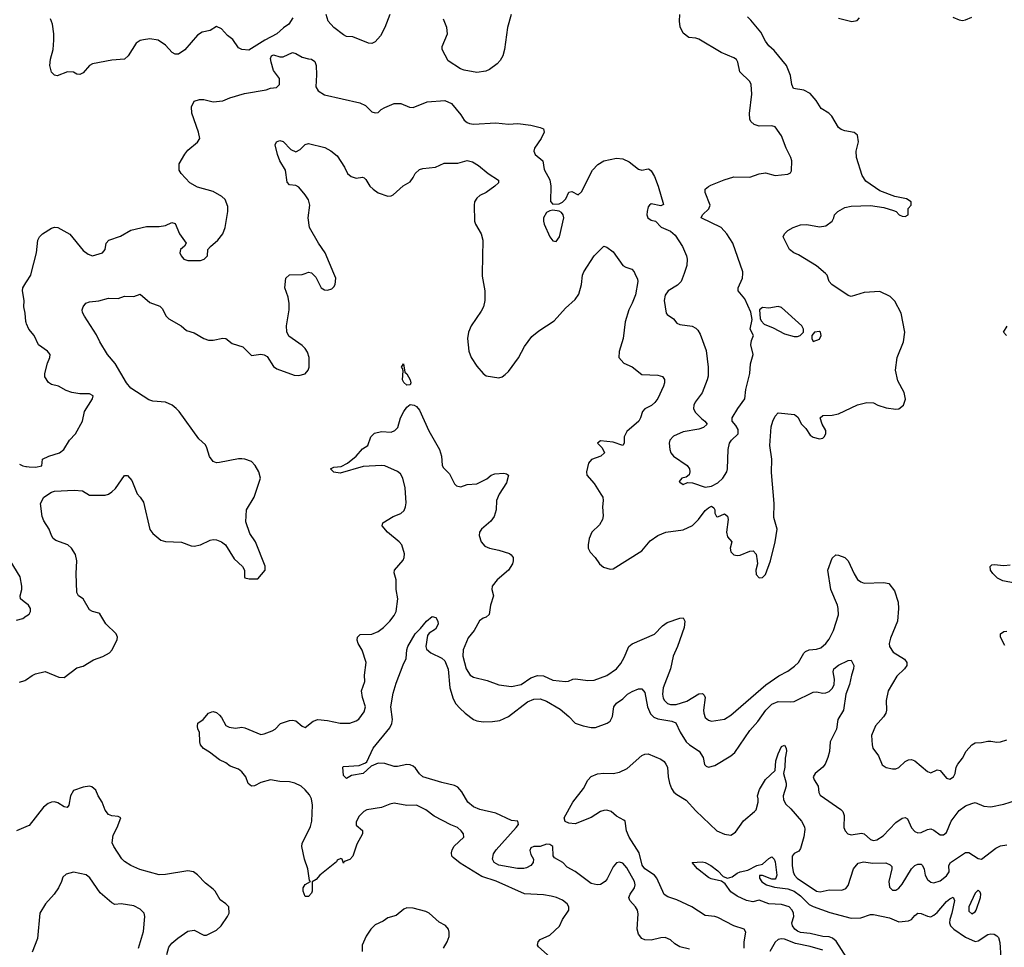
# Model space of a CAD drawing. Header units: inches. Extents: x 2001573 to 2220545, y 644482 to 846830.
# Tile 488 of 656: x 2111250 to 2117454, y 775756 to 781598. Entities that reach past the tile are written whole.
import ezdxf

# ---------------------------------------------------------------- set-up
doc = ezdxf.new("R2010")
doc.units = ezdxf.units.IN
doc.header["$MEASUREMENT"] = 0
doc.layers.add('C1717', color=7, linetype='Continuous')
doc.layers.add('C1718', color=7, linetype='Continuous')

msp = doc.modelspace()

# ---------------------------------------------------------------- linework, layer by layer
at = {"layer": 'C1717', "color": 5}
for points, elevation in [([(2111250, 778798), (2111270, 778787.2), (2111290, 778784.3), (2111293.9, 778783.7), (2111310, 778781.3), (2111350, 778779.3), (2111390, 778788), (2111393.2, 778830), (2111433.2, 778850), (2111502, 778870), (2111529.5, 778890), (2111563.6, 778950), (2111602.9, 778990), (2111645.6, 779070), (2111658.4, 779130), (2111709, 779210), (2111714, 779230), (2111690, 779241.2), (2111630, 779241.6), (2111578, 779250), (2111542.5, 779262.5), (2111495.3, 779290), (2111450, 779300.7), (2111432.6, 779312.6), (2111409.7, 779349.7), (2111408, 779370), (2111424.9, 779435.1), (2111439.6, 779470), (2111442, 779490), (2111426.6, 779510), (2111369.6, 779550), (2111341.7, 779610), (2111308.9, 779650), (2111293.9, 779683), (2111290.7, 779690), (2111290, 779697.1), (2111285, 779750), (2111276.1, 779790), (2111278.7, 779830), (2111268.2, 779890), (2111271.2, 779910), (2111290, 779940.5), (2111293.9, 779946.8), (2111320.5, 779990), (2111323, 780000)], 440), ([(2111250, 777425), (2111283.9, 777436.1), (2111290, 777440.4), (2111293.9, 777443.1), (2111330, 777468.4), (2111350, 777477.1), (2111410, 777492.7), (2111497.2, 777457.2), (2111530, 777454.9), (2111610, 777516.4), (2111650, 777526.4), (2111714.5, 777565.5), (2111773.5, 777586.5), (2111817, 777610), (2111833.6, 777630), (2111864.8, 777695.2), (2111867, 777710), (2111857.6, 777730), (2111793.1, 777793.1), (2111755.2, 777855.2), (2111750, 777860.9), (2111710, 777871.5), (2111690, 777881.6), (2111650, 777949.6), (2111621.6, 777970), (2111610, 777989.3), (2111606, 778110), (2111611.1, 778188.9), (2111603.1, 778230), (2111577.7, 778270), (2111554.7, 778290), (2111477.6, 778317.6), (2111462, 778330), (2111450, 778349.5), (2111436.4, 778390), (2111402.2, 778442.2), (2111391.5, 778470), (2111382, 778550), (2111403.5, 778590), (2111450, 778622.8), (2111470, 778628), (2111594.2, 778634.2), (2111646, 778630), (2111690, 778602.7), (2111790, 778603.9), (2111810, 778610.2), (2111830, 778623.6), (2111853.6, 778646.4), (2111910, 778727.3), (2111930, 778726.8), (2111956.1, 778696.1), (2111990, 778611), (2112010, 778591), (2112030, 778558.8), (2112070, 778387.3), (2112090, 778361.6), (2112140.3, 778320.3), (2112170, 778312.2), (2112270, 778307.2), (2112330, 778283.8), (2112350, 778282), (2112390, 778290.6), (2112450, 778320.5), (2112470, 778324.9), (2112490, 778323), (2112521, 778310), (2112546.8, 778290), (2112602.8, 778202.8), (2112653.7, 778153.7), (2112666, 778130), (2112666, 778090), (2112670, 778082), (2112696.9, 778076.9), (2112750, 778076), (2112797, 778130), (2112796.6, 778156.6), (2112737, 778310), (2112701, 778361), (2112676.2, 778436.2), (2112680.4, 778510), (2112727.8, 778590), (2112766.9, 778710), (2112756.4, 778750), (2112735.1, 778790), (2112710, 778814.8), (2112670, 778829.8), (2112650, 778832.1), (2112630, 778833.3), (2112509.7, 778809.7), (2112490, 778808), (2112470, 778815.6), (2112446.1, 778846.1), (2112430, 778901.2), (2112420.1, 778920.1), (2112378.7, 778958.7), (2112254.7, 779130), (2112236, 779150), (2112211.1, 779170), (2112170, 779188.8), (2112090, 779195), (2112063.1, 779203.1), (2111950, 779278.2), (2111923.5, 779310), (2111852, 779432), (2111804.7, 779490), (2111755.1, 779570), (2111734, 779614), (2111658.4, 779730), (2111647, 779753), (2111644.5, 779770), (2111649.4, 779790), (2111668, 779812), (2111690, 779820.5), (2111750, 779828), (2111810, 779844.9), (2111870, 779842.4), (2111910, 779857.6), (2111970, 779854.4), (2112010, 779870.4), (2112070, 779816.5), (2112133.7, 779793.7), (2112150, 779777.1), (2112172.1, 779732.1), (2112190, 779713.7), (2112266.8, 779670), (2112301.1, 779641.1), (2112350, 779625.5), (2112410, 779590.7), (2112440.5, 779580.5), (2112470, 779579.3), (2112530, 779593), (2112550, 779590.4), (2112590, 779558.7), (2112656.9, 779536.9), (2112710, 779482.8), (2112770, 779491.8), (2112790, 779488.2), (2112810, 779476.4), (2112850, 779413.4), (2112870, 779399.5), (2112979.7, 779359.7), (2113010, 779357.8), (2113050, 779368.4), (2113068.6, 779390), (2113073.7, 779410), (2113073.9, 779470), (2113064.8, 779504.8), (2113050, 779528.2), (2113030, 779545.1), (2112945.3, 779605.3), (2112932.6, 779632.6), (2112930.8, 779670), (2112947.7, 779770), (2112948.9, 779810), (2112941.8, 779850), (2112921, 779910), (2112927, 779970), (2112950, 779990.3), (2113030, 779992.4), (2113049.5, 780000)], 420), ([(2113093.8, 780000), (2113116.8, 779976.8), (2113150.4, 779910), (2113170, 779897.3), (2113190, 779894.9), (2113216.5, 779903.5), (2113230, 779915.5), (2113238.9, 779930), (2113242.7, 779970), (2113230.2, 780000)], 420), ([(2114164.1, 780000), (2114163.8, 779983.8), (2114180.4, 779890), (2114181.7, 779830), (2114172.9, 779790), (2114158.3, 779761.7), (2114094.3, 779670), (2114078.4, 779630), (2114072.4, 779590), (2114079.5, 779510), (2114094, 779470), (2114130, 779415.5), (2114170, 779370.7), (2114190, 779356), (2114270, 779343), (2114290, 779348), (2114310, 779363.1), (2114330, 779382), (2114392.2, 779467.8), (2114430, 779539.3), (2114477.7, 779602.3), (2114521.8, 779638.2), (2114617.7, 779702.3), (2114690, 779780.4), (2114750, 779834.9), (2114773.5, 779870), (2114789.8, 779930.2), (2114796.5, 779990), (2114800.5, 780000)], 420), ([(2115126.1, 780000), (2115143.1, 779963.1), (2115145.3, 779950), (2115130, 779866), (2115110, 779812.3), (2115087.8, 779770), (2115064.5, 779695.6), (2115052.4, 779590), (2115027.4, 779507.4), (2115024.9, 779470), (2115055.8, 779435.8), (2115110, 779412), (2115170, 779363.7), (2115270, 779358.3), (2115300.7, 779350), (2115312.5, 779332.5), (2115312.4, 779310), (2115307.1, 779290), (2115270, 779213), (2115253.1, 779186.9), (2115230.8, 779169.2), (2115190, 779147.1), (2115174.9, 779130), (2115162.6, 779090), (2115150.4, 779070), (2115076, 779004), (2115059.6, 778970), (2115058, 778930), (2115050, 778917.2), (2114990, 778936.9), (2114910, 778945.2), (2114891, 778930), (2114920.5, 778900.5), (2114934, 778870), (2114911.7, 778848.3), (2114852.3, 778827.7), (2114834.2, 778805.8), (2114822, 778750), (2114824, 778730), (2114870, 778676.3), (2114912.9, 778610), (2114923.6, 778590), (2114925.7, 778570), (2114922.8, 778530), (2114925.8, 778474.2), (2114922, 778450), (2114903.7, 778416.3), (2114855.3, 778370), (2114838.9, 778330), (2114831.6, 778290), (2114832.9, 778270), (2114843.8, 778243.8), (2114875.8, 778210), (2114904.4, 778170), (2114928, 778150), (2114970, 778136.5), (2114990, 778139.6), (2115170, 778253.4), (2115223.5, 778316.5), (2115270, 778348.9), (2115322, 778370), (2115430, 778384.9), (2115490, 778411.6), (2115527.6, 778450), (2115570, 778506), (2115590, 778523.7), (2115610, 778533.4), (2115623.4, 778523.4), (2115630, 778511), (2115630.7, 778490), (2115641, 778470), (2115650, 778467), (2115690, 778484.9), (2115710.2, 778470.2), (2115713.1, 778450), (2115703.1, 778370), (2115710, 778340.3), (2115736.4, 778310), (2115726.4, 778270), (2115730, 778246.4), (2115750, 778227.2), (2115770, 778223.1), (2115790, 778226), (2115850, 778250.3), (2115871.9, 778251.9), (2115890, 778231), (2115896.9, 778190), (2115898, 778170), (2115888.8, 778130), (2115890, 778104.7), (2115910, 778082.8), (2115930, 778084), (2115950, 778102.8), (2115980.7, 778190), (2116009.8, 778310), (2116022, 778390), (2116002.6, 778462.6), (2116004.1, 778550), (2115986.7, 778746.7), (2115989.8, 778829.8), (2115976.2, 778916.2), (2115985.5, 779034.5), (2115995.1, 779070), (2116010, 779100.7), (2116030, 779122), (2116132.2, 779112.2), (2116153.8, 779093.8), (2116177.1, 779050), (2116202.5, 779022.5), (2116230, 778982), (2116250, 778968.2), (2116290, 778958.8), (2116310, 778962.8), (2116319, 778970), (2116329, 778990), (2116329, 779010), (2116306, 779050), (2116294, 779090), (2116310, 779106), (2116370, 779106.4), (2116410, 779115.8), (2116530, 779173.1), (2116588.1, 779188.1), (2116630, 779184.9), (2116658, 779170), (2116710, 779153.4), (2116770, 779144.9), (2116790, 779146.8), (2116819, 779170), (2116832.3, 779207.7), (2116822, 779250), (2116783.3, 779323.3), (2116768.5, 779390), (2116778, 779470), (2116819.7, 779570), (2116826.6, 779630), (2116805.1, 779750), (2116764.8, 779824.8), (2116733.8, 779853.8), (2116670, 779885.8), (2116570, 779880.4), (2116490, 779855.4), (2116470, 779861.7), (2116368, 779930), (2116351.3, 779950), (2116338, 779990), (2116326.4, 780000)], 420), ([(2115435.9, 780000), (2115418.9, 779950), (2115394.8, 779925.2), (2115335.5, 779890), (2115316.7, 779863.3), (2115311.7, 779830), (2115324.2, 779750), (2115330, 779741.6), (2115370, 779714), (2115390, 779687.7), (2115410, 779678), (2115487.8, 779667.8), (2115510, 779655.3), (2115522.2, 779642.2), (2115537.5, 779617.5), (2115575, 779515), (2115589, 779410), (2115587.8, 779352.2), (2115581.7, 779330), (2115551.3, 779248.7), (2115507.2, 779190), (2115498, 779170), (2115495.3, 779150), (2115506.1, 779126.1), (2115545.5, 779085.5), (2115567.3, 779070), (2115581, 779050), (2115558.8, 779030), (2115530, 779018.7), (2115430, 779002), (2115370, 778975.4), (2115346.3, 778950), (2115342.8, 778930), (2115346.3, 778890), (2115353.4, 778870), (2115368.7, 778850), (2115455.5, 778790), (2115470.4, 778770), (2115472.7, 778750), (2115467.9, 778732.1), (2115450, 778717.2), (2115422, 778710), (2115404.7, 778690), (2115410, 778684.7), (2115430, 778671.3), (2115457.2, 778682.8), (2115490, 778680.5), (2115570, 778654.4), (2115610, 778659.5), (2115650, 778680.2), (2115680.3, 778710), (2115704.7, 778750), (2115709.6, 778770), (2115715.1, 778890), (2115721.6, 778930), (2115734.5, 778950), (2115777.4, 778990), (2115776.6, 779016.6), (2115763.1, 779043.1), (2115739, 779070), (2115739.3, 779090), (2115774.7, 779150), (2115819.7, 779210), (2115826, 779270), (2115849.7, 779370), (2115854, 779430), (2115870.9, 779490), (2115857.4, 779550), (2115861.7, 779578.3), (2115874, 779610), (2115853.2, 779650), (2115865.1, 779710), (2115856, 779756), (2115819.3, 779839.3), (2115777.6, 779890), (2115776.3, 779910), (2115803.6, 779970), (2115806.2, 780000)], 440), ([(2117468.7, 779610), (2117449, 779630), (2117472.5, 779667.5)], 380), ([(2114592.9, 775692.9), (2114518.4, 775758.4), (2114512.3, 775770), (2114516.2, 775790), (2114530, 775805.5), (2114590, 775832), (2114651.3, 775888.7), (2114669.9, 775930.1), (2114709.8, 775990), (2114710.5, 776010), (2114700.3, 776030), (2114670, 776053.2), (2114631.6, 776070), (2114598.4, 776078.4), (2114550, 776087), (2114430, 776091.8), (2114252.9, 776172.9), (2114161.7, 776201.7), (2114025, 776285), (2113981.1, 776321.1), (2113973.8, 776330), (2113970.6, 776350), (2113975.2, 776370), (2113987.6, 776392.4), (2114048, 776450), (2114045.7, 776470), (2114031.8, 776490), (2114009.7, 776510), (2113966.5, 776526.5), (2113861.2, 776581.2), (2113810, 776620.9), (2113750, 776649.8), (2113690, 776647.7), (2113610, 776663.5), (2113582.2, 776657.8), (2113530, 776636.9), (2113438, 776622), (2113418, 776610), (2113390, 776582), (2113370, 776546), (2113370, 776524.7), (2113410, 776492), (2113410.5, 776470.5), (2113375, 776405), (2113350, 776329.4), (2113330, 776309.4), (2113302, 776298), (2113290.9, 776289.1), (2113290, 776286), (2113282, 776310), (2113274, 776314), (2113250, 776304), (2113245.7, 776294.3), (2113140.9, 776210), (2113118.2, 776181.8), (2113093, 776167), (2113094, 776110), (2113090, 776097.2), (2113070, 776074.5), (2113050, 776076), (2113037.2, 776110), (2113036.9, 776130), (2113048.8, 776151.2), (2113082, 776170), (2113077.2, 776177.2), (2113066.2, 776250), (2113044, 776310), (2113027.2, 776390), (2113031.1, 776410), (2113082.9, 776517.1), (2113091.5, 776550), (2113095, 776650), (2113088.8, 776690), (2113075.6, 776715.6), (2113050, 776747.1), (2113024.2, 776770), (2112984.5, 776790), (2112950, 776798.5), (2112890, 776800.9), (2112830, 776809.7), (2112770, 776793.3), (2112730, 776772.3), (2112710, 776771.1), (2112690, 776787.6), (2112674.4, 776830), (2112650, 776861.1), (2112630, 776876.8), (2112575.8, 776895.8), (2112550, 776917.6), (2112510, 776936.2), (2112445.5, 776985.5), (2112407.9, 777007.9), (2112389.8, 777030), (2112384.8, 777050), (2112383.5, 777110), (2112373.5, 777130), (2112371, 777149), (2112372.6, 777167.4), (2112406.6, 777190), (2112439.3, 777230), (2112460.5, 777239.5), (2112470, 777241.3), (2112490, 777233.7), (2112510, 777217), (2112522.9, 777202.9), (2112550, 777153.4), (2112570, 777141.6), (2112610, 777135.9), (2112650, 777141.3), (2112670, 777137.7), (2112770, 777096.9), (2112790, 777099.2), (2112841.6, 777118.4), (2112859.2, 777130), (2112894.1, 777165.9), (2112950, 777184.7), (2112970, 777186.2), (2112990, 777181.5), (2113030, 777148.4), (2113050, 777140.5), (2113099.4, 777180.6), (2113129.9, 777190.1), (2113190, 777184.8), (2113270, 777168.2), (2113330, 777168.3), (2113370, 777181.2), (2113387.8, 777192.2), (2113421.5, 777238.5), (2113429.8, 777270), (2113410.8, 777330), (2113403.9, 777370), (2113426, 777430), (2113423.5, 777470), (2113434.2, 777550), (2113407.3, 777627.3), (2113383.5, 777670), (2113377.2, 777690), (2113378, 777710), (2113394.9, 777725.1), (2113470, 777727.5), (2113510, 777745), (2113542.9, 777770), (2113582.2, 777810), (2113610, 777845.3), (2113622, 777870), (2113632.2, 777950), (2113621.6, 778010), (2113622, 778070), (2113610, 778114), (2113612.7, 778130), (2113666.5, 778193.5), (2113673.1, 778210), (2113674.8, 778234.8), (2113658.8, 778290), (2113641.4, 778310), (2113567.1, 778370), (2113534.3, 778410), (2113538, 778430), (2113604.5, 778470), (2113651.7, 778488.3), (2113672.6, 778507.4), (2113682, 778530), (2113685, 778555), (2113679, 778650), (2113664.3, 778710), (2113650, 778737.5), (2113630, 778753.3), (2113550, 778788), (2113530, 778791), (2113415.2, 778784.8), (2113270, 778741.8), (2113230, 778747.3), (2113209.3, 778770), (2113230, 778779), (2113276.4, 778783.6), (2113315.5, 778804.4), (2113369.6, 778850), (2113410, 778894.8), (2113444, 778916), (2113462, 778970), (2113485.9, 778994.1), (2113530, 779004.9), (2113590, 779000.9), (2113614, 779010), (2113632.2, 779030), (2113648.9, 779090), (2113669.8, 779130), (2113690, 779158), (2113710, 779174.3), (2113734.9, 779170), (2113750, 779160.9), (2113770, 779138.4), (2113827.9, 779007.9), (2113894.7, 778890), (2113907.3, 778850), (2113912.1, 778792), (2113917.5, 778777.5), (2113957.6, 778737.6), (2113990, 778674.6), (2114002.7, 778662.7), (2114030, 778655.4), (2114070, 778670.2), (2114130, 778675.5), (2114192.8, 778707.2), (2114221.6, 778730), (2114243.1, 778736.9), (2114301.3, 778741.3), (2114318.3, 778738.3), (2114330.4, 778730.4), (2114318.6, 778681.4), (2114272.2, 778610), (2114254.9, 778570), (2114251.5, 778510), (2114240.3, 778470), (2114219.5, 778440.5), (2114159.5, 778390), (2114147.2, 778370), (2114144.6, 778350), (2114157, 778310), (2114182, 778282), (2114210, 778270.3), (2114270, 778258), (2114335.9, 778235.9), (2114347.7, 778227.7), (2114359.5, 778210), (2114360.3, 778190), (2114354.9, 778170), (2114330, 778131.6), (2114259.6, 778070), (2114227.4, 778030), (2114226, 778010), (2114236, 777970), (2114216.6, 777910), (2114208.2, 777851.8), (2114190, 777835.8), (2114170, 777828), (2114148.4, 777811.6), (2114114, 777750), (2114076.1, 777703.9), (2114043.8, 777630), (2114041.7, 777590), (2114064.2, 777510), (2114089.4, 777470), (2114110, 777456.4), (2114195.5, 777435.5), (2114270, 777409.6), (2114350, 777398.1), (2114410, 777411.7), (2114470, 777451.8), (2114512.4, 777467.6), (2114550, 777466), (2114610, 777439), (2114689.6, 777430.4), (2114707.9, 777432.1), (2114735.1, 777444.9), (2114752.7, 777447.3), (2114830, 777436.3), (2114870, 777437.8), (2114950, 777467.5), (2115010.9, 777509.1), (2115037, 777543), (2115058.6, 777581.4), (2115088.5, 777650), (2115110, 777667.6), (2115250, 777728.5), (2115299.7, 777780.3), (2115330, 777802.4), (2115410, 777828.7), (2115430, 777830.7), (2115440.3, 777810), (2115437.7, 777770), (2115395.1, 777650), (2115368.2, 777590), (2115350.1, 777510), (2115305.1, 777390), (2115300.5, 777350), (2115305.3, 777325.3), (2115312.6, 777310), (2115331.5, 777291.5), (2115350, 777285), (2115385.8, 777285.8), (2115453.2, 777306.8), (2115530, 777352.9), (2115553.2, 777353.2), (2115563.9, 777343.9), (2115569.3, 777329.3), (2115559.5, 777250), (2115559.8, 777230), (2115570, 777202.6), (2115590, 777185.2), (2115610, 777179.6), (2115690, 777192), (2115730, 777218.7), (2115951.1, 777408.9), (2116033.9, 777466.1), (2116090, 777494.7), (2116133, 777527), (2116157.7, 777550), (2116190, 777608), (2116201.4, 777618.6), (2116224, 777630), (2116270, 777633.2), (2116297.3, 777642.7), (2116329.8, 777670), (2116350, 777696), (2116378.4, 777750), (2116408.5, 777850), (2116407.4, 777890), (2116402.1, 777910), (2116360.2, 778010), (2116342.5, 778130), (2116370, 778207.3), (2116392.5, 778227.5), (2116410, 778225.5), (2116450, 778210.4), (2116470, 778190.4), (2116507.1, 778107.1), (2116530, 778073.2), (2116550, 778056.9), (2116570, 778049.2), (2116694.1, 778054.1), (2116726.4, 778046.4), (2116761.4, 778001.4), (2116785.4, 777930), (2116788.2, 777890), (2116780.3, 777810), (2116737.8, 777702.2), (2116729.2, 777670), (2116731.5, 777650), (2116753.7, 777613.7), (2116826, 777570), (2116840.3, 777550), (2116839.5, 777530), (2116825.3, 777510), (2116777.5, 777462.5), (2116721.7, 777370), (2116710.3, 777310), (2116711.8, 777250), (2116706.7, 777230), (2116693.7, 777206.3), (2116643, 777150), (2116618, 777090), (2116620.9, 777030), (2116626.5, 777010), (2116660.6, 776960.6), (2116685.4, 776905.4), (2116710, 776887.2), (2116750, 776879), (2116770, 776879.5), (2116790, 776888.4), (2116830, 776925.5), (2116850, 776937.3), (2116870, 776938), (2116890, 776930.4), (2116970, 776863), (2116990, 776855.5), (2117030, 776872.4), (2117050, 776868.2), (2117090, 776820.5), (2117110, 776814.9), (2117133, 776830), (2117143.5, 776850), (2117150.9, 776890), (2117161, 776910), (2117190, 776947.2), (2117212.9, 776990), (2117250, 777031.6), (2117270, 777042.4), (2117310, 777044.9), (2117350, 777054.4), (2117370, 777054.9), (2117406.7, 777046.7), (2117430, 777050.3), (2117470, 777062)], 380), ([(2111230, 777816.4), (2111270, 777826), (2111290, 777840.4), (2111293.9, 777843.2), (2111310, 777854.8), (2111318.4, 777870), (2111318.4, 777890), (2111307, 777910), (2111293.9, 777920.1), (2111290, 777923.1), (2111255.1, 777950), (2111252.6, 777970), (2111263.9, 778010), (2111264.2, 778030), (2111252.7, 778090), (2111190, 778191.6)], 440), ([(2117519.3, 778050), (2117444.6, 778064.6), (2117410, 778081.3), (2117380.7, 778110), (2117367.9, 778130), (2117365.7, 778154.3), (2117376, 778164), (2117390, 778167.7), (2117450, 778160.9), (2117490, 778165)], 380), ([(2115470, 775744.7), (2115410, 775759.1), (2115377.8, 775777.8), (2115350, 775801.6), (2115317.4, 775817.4), (2115290, 775815.8), (2115230, 775799.7), (2115190, 775803), (2115169.7, 775810), (2115150, 775838.4), (2115140.6, 775870), (2115146.8, 775966.9), (2115143.2, 775990), (2115130.8, 776010.8), (2115094, 776050), (2115088.7, 776070), (2115096.1, 776090), (2115124.4, 776130), (2115129, 776150), (2115123.4, 776170), (2115075.8, 776255.8), (2115050, 776285.3), (2115030, 776292.2), (2115010, 776288.3), (2114990, 776263), (2114952.5, 776187.5), (2114939.1, 776170), (2114910, 776152), (2114889.7, 776149.7), (2114850, 776158.4), (2114750, 776232.3), (2114700.1, 776260.1), (2114671.6, 776290), (2114619.6, 776319.6), (2114611.7, 776331.7), (2114609.6, 776389.6), (2114590, 776403.6), (2114570, 776404.2), (2114530, 776389.5), (2114490, 776390.8), (2114470, 776382.9), (2114464.6, 776364.6), (2114470, 776341), (2114486.8, 776310), (2114486, 776290), (2114471.3, 776270), (2114443.1, 776256.9), (2114427.3, 776252.7), (2114387.2, 776252.8), (2114270, 776273.3), (2114240.7, 776290), (2114229.9, 776309.9), (2114236.4, 776343.6), (2114251.8, 776370), (2114379.2, 776510), (2114394, 776530), (2114389.6, 776549.6), (2114350, 776555.2), (2114250, 776599.6), (2114150, 776624.5), (2114110, 776639.3), (2114074.7, 776670), (2114035.1, 776735.1), (2114010, 776763.6), (2113990, 776774.9), (2113910, 776792.7), (2113790, 776829.2), (2113769.1, 776849.1), (2113743.7, 776883.7), (2113730, 776895.8), (2113710, 776904.6), (2113690, 776908), (2113630, 776895.3), (2113610, 776895.3), (2113550, 776914), (2113510, 776916.4), (2113464.4, 776895.6), (2113414, 776850), (2113341.4, 776838.6), (2113310, 776818), (2113290, 776838), (2113286, 776890), (2113290, 776894), (2113390, 776900.5), (2113430, 776917.1), (2113436.8, 776923.2), (2113478.5, 777010), (2113582, 777138), (2113594.8, 777165.2), (2113600.2, 777190), (2113588.4, 777270), (2113603.1, 777356.9), (2113621.5, 777418.5), (2113665.7, 777534.3), (2113685.6, 777574.4), (2113689.6, 777630), (2113695.6, 777650), (2113742, 777730), (2113776.5, 777763.5), (2113814, 777810), (2113850, 777839.1), (2113872.2, 777832.2), (2113884.9, 777810), (2113887.7, 777790), (2113870, 777759.3), (2113830, 777735.1), (2113820.3, 777719.7), (2113808.8, 777650), (2113814, 777634), (2113841.6, 777610), (2113910, 777577.6), (2113930, 777559.6), (2113950, 777506.8), (2113961.1, 777390), (2113980.7, 777320.7), (2113999.2, 777290), (2114022.8, 777262.8), (2114056.9, 777230), (2114110, 777190.2), (2114130, 777181.8), (2114170, 777175.5), (2114230, 777176.8), (2114275.8, 777184.2), (2114330.4, 777209.6), (2114450, 777302.2), (2114490, 777317.5), (2114530, 777319.7), (2114570, 777306), (2114655.1, 777255.1), (2114710.4, 777210), (2114750, 777168.1), (2114801, 777150), (2114850, 777140.7), (2114879, 777141), (2114952, 777168), (2114970, 777180.5), (2114986.3, 777210), (2114994.7, 777270), (2115010, 777293), (2115050, 777321.6), (2115079.7, 777350), (2115110, 777367.6), (2115150, 777384), (2115170, 777384.4), (2115190, 777360.7), (2115206, 777270), (2115225.5, 777225.5), (2115245.6, 777205.6), (2115270, 777194.6), (2115360.1, 777180.1), (2115385.3, 777170), (2115411, 777110), (2115450, 777049.2), (2115470, 777030.2), (2115530.4, 776990), (2115556, 776950), (2115566, 776906), (2115575.6, 776895.6), (2115590, 776890.3), (2115630, 776901.6), (2115730, 776961.5), (2115756.9, 776983.1), (2115850, 777122), (2115902, 777178), (2115951.4, 777250), (2115990, 777287.9), (2116030, 777304.4), (2116110, 777300.8), (2116130, 777304), (2116250, 777362.5), (2116270, 777364), (2116310, 777357.2), (2116330, 777358.4), (2116350, 777367.4), (2116371.3, 777388.7), (2116381.1, 777410), (2116383.5, 777443.5), (2116376.5, 777490), (2116380.4, 777510), (2116410, 777533.1), (2116470, 777562.8), (2116490, 777564.7), (2116506.8, 777530), (2116504, 777510), (2116490.4, 777469.7), (2116479.6, 777410), (2116456.5, 777350), (2116440.2, 777250), (2116405.4, 777190), (2116396.9, 777130), (2116357.4, 777050), (2116352.1, 776988), (2116343.1, 776950), (2116325.5, 776910), (2116311.6, 776890), (2116262.4, 776850), (2116250.4, 776830), (2116256.4, 776810), (2116281.1, 776770), (2116284.4, 776730), (2116293.4, 776713.4), (2116423.6, 776623.6), (2116437.1, 776610), (2116445.8, 776585.8), (2116443.7, 776510), (2116450.4, 776490), (2116468.2, 776470), (2116490, 776464.4), (2116554.6, 776474.6), (2116570.2, 776470.2), (2116610, 776435.2), (2116630, 776429.3), (2116650, 776432.4), (2116690, 776457.6), (2116770, 776541.3), (2116810, 776568.8), (2116830, 776572.2), (2116844.7, 776564.7), (2116870, 776507.7), (2116890, 776484.2), (2116910, 776477.3), (2116930, 776478.8), (2116970, 776497.2), (2116990, 776501.3), (2117010, 776492.7), (2117050, 776464), (2117070, 776463.6), (2117090, 776479.5), (2117118.3, 776550), (2117170, 776617.2), (2117210, 776646.5), (2117250, 776661.6), (2117270, 776667.7), (2117324.1, 776644.1), (2117370, 776641), (2117450, 776656.3), (2117530, 776681.3)], 360), ([(2117456.9, 777656.9), (2117429.7, 777710), (2117429.7, 777730.3), (2117450, 777745.5), (2117470, 777746.4)], 380), ([(2115814.6, 775750), (2115814.6, 775790), (2115825.6, 775850), (2115815.1, 775870), (2115750, 775891.3), (2115650, 775943.6), (2115630, 775949.9), (2115570, 775955.8), (2115486, 776010), (2115390, 776054.8), (2115333.4, 776073.4), (2115310, 776087.8), (2115264.1, 776190), (2115250.9, 776210), (2115190, 776249.2), (2115172.1, 776272.1), (2115152.4, 776350), (2115090.8, 776450), (2115073.8, 776490), (2115064.2, 776550), (2115057.1, 776557.1), (2115010, 776581.4), (2114976.4, 776610), (2114950, 776618.8), (2114930, 776617.7), (2114910.3, 776610), (2114850, 776573.5), (2114750, 776533), (2114710, 776538.3), (2114687.3, 776547.3), (2114680.2, 776570), (2114736.4, 776670), (2114803.3, 776756.7), (2114830, 776808.2), (2114850, 776830.8), (2114890, 776847.2), (2114930, 776851.7), (2114990.2, 776850.2), (2115030, 776859), (2115078.1, 776881.9), (2115170, 776963.1), (2115190, 776972.2), (2115210, 776974.9), (2115290, 776939.5), (2115310, 776925.5), (2115321.3, 776910), (2115331.7, 776890), (2115335.9, 776830), (2115344.6, 776790), (2115356.8, 776756.8), (2115372.8, 776732.8), (2115390, 776717.8), (2115450, 776682), (2115510, 776615.4), (2115642.6, 776490), (2115690, 776468.4), (2115730, 776460.9), (2115760.3, 776479.7), (2115810, 776552.2), (2115880.5, 776610), (2115890, 776622.4), (2115902.6, 776670), (2115903.6, 776690), (2115898.4, 776710), (2115910.8, 776750), (2115950, 776813.1), (2116010.9, 776869.1), (2116014.7, 776930), (2116030, 776974.8), (2116050, 777019.3), (2116070, 777027.7), (2116079.5, 777010), (2116081.1, 776990), (2116072.6, 776947.4), (2116072, 776890), (2116063.6, 776850), (2116079.4, 776790), (2116079.9, 776770), (2116060.3, 776710), (2116063.6, 776683.6), (2116077.1, 776657.1), (2116110, 776627), (2116176, 776550), (2116194.7, 776514.7), (2116197.6, 776497.6), (2116191.3, 776451.3), (2116170, 776378), (2116159, 776361), (2116130, 776346), (2116118.3, 776330), (2116118.3, 776270), (2116124.5, 776230), (2116132.5, 776210), (2116149.5, 776190), (2116270, 776108.4), (2116294.5, 776105.5), (2116350, 776117.7), (2116430, 776114.5), (2116454.7, 776125.3), (2116470, 776144.2), (2116503.8, 776250), (2116533.7, 776286.3), (2116566, 776294), (2116625.9, 776285.9), (2116708.3, 776288.3), (2116735.6, 776275.6), (2116744.4, 776264.4), (2116746.3, 776250), (2116725.8, 776170), (2116730, 776134.8), (2116750, 776115.8), (2116770, 776114.9), (2116790, 776128.8), (2116810, 776153.8), (2116870, 776248.9), (2116890, 776270.2), (2116910, 776280.2), (2116930, 776279.5), (2116938, 776270), (2116948.2, 776248.2), (2116956.1, 776210), (2116970, 776183.1), (2116990, 776164.9), (2117010, 776160.7), (2117050, 776175), (2117090, 776204.7), (2117105.6, 776230), (2117103.5, 776270), (2117114.5, 776290), (2117210, 776352.1), (2117230, 776352.3), (2117290, 776314), (2117310, 776310.3), (2117400.8, 776379.2), (2117430, 776395.6), (2117470, 776401.1)], 340), ([(2112177, 775710), (2112190, 775756.3), (2112210, 775781.6), (2112246.1, 775813.9), (2112310, 775858), (2112350, 775862.6), (2112410, 775832.7), (2112427.2, 775832.8), (2112490, 775864.4), (2112520.5, 775890), (2112559.6, 775950), (2112569.6, 775970.4), (2112567.3, 776010), (2112550, 776029.5), (2112514.1, 776054.1), (2112481.1, 776110), (2112470, 776121.1), (2112420.4, 776160.4), (2112370, 776212.9), (2112345.1, 776230), (2112310, 776237.3), (2112170, 776213.4), (2112130, 776212.6), (2112006.6, 776246.6), (2111951.5, 776271.5), (2111910, 776296.4), (2111893.3, 776313.3), (2111843.5, 776390), (2111833.6, 776413.6), (2111838.7, 776461.3), (2111865.6, 776510), (2111888, 776570), (2111870, 776579), (2111830, 776582.9), (2111810, 776592), (2111790, 776619.3), (2111771.1, 776670), (2111745.4, 776710), (2111730, 776746), (2111705.8, 776765.8), (2111689.6, 776769.6), (2111650, 776765.1), (2111590, 776742.7), (2111571, 776710), (2111560.2, 776650), (2111550, 776636), (2111530, 776639.8), (2111490, 776665.7), (2111470, 776672.5), (2111450, 776670.6), (2111430, 776661.2), (2111401, 776639), (2111310, 776522.6), (2111293.9, 776516), (2111290, 776514.4), (2111230, 776489.8)], 420), ([(2116462.1, 775690), (2116394.1, 775794.1), (2116372.4, 775812.4), (2116350, 775820.7), (2116310, 775824.4), (2116230, 775843), (2116170, 775848.7), (2116150, 775857.8), (2116133.2, 775870), (2116119.9, 775890), (2116116.2, 775910), (2116128.3, 775950), (2116126, 775970), (2116117.8, 775990), (2116098, 776010), (2116050, 776024.3), (2115970, 776029.7), (2115910, 776052.9), (2115870, 776042.9), (2115830, 776049.5), (2115770, 776077.6), (2115730, 776105.6), (2115695.8, 776155.8), (2115673.1, 776173.1), (2115606, 776186), (2115590, 776194.5), (2115520.9, 776250), (2115488, 776290), (2115550, 776294), (2115570, 776288.7), (2115604.9, 776270), (2115650, 776236.5), (2115682, 776202), (2115710, 776191.6), (2115740.1, 776199.9), (2115770, 776222), (2115790, 776230.7), (2115838.6, 776241.4), (2115895.3, 776270), (2115930, 776279.6), (2115970, 776314.3), (2115990, 776325.7), (2116004.6, 776310), (2116010, 776294.8), (2116020.2, 776210), (2116015.5, 776190), (2116010, 776183.7), (2115990, 776185.1), (2115931.3, 776208.7), (2115912, 776208), (2115911, 776190), (2115927.3, 776167.3), (2115956, 776150), (2116005.2, 776134.8), (2116090, 776124.7), (2116130, 776108.4), (2116170, 776080.4), (2116225, 776025), (2116250, 776012.3), (2116354.9, 775974.9), (2116490, 775939.3), (2116550, 775941), (2116610, 775961.8), (2116630, 775961.7), (2116730, 775942.1), (2116790, 775916.1), (2116850, 775922), (2116869.4, 775930), (2116890, 775956.4), (2116909.8, 775970.2), (2116930, 775968.1), (2116970, 775951.8), (2116990, 775948.4), (2117010, 775957.1), (2117030, 775974), (2117090, 776043.9), (2117110, 776061.1), (2117131.7, 776071.7), (2117139.8, 776050), (2117123.6, 775970), (2117110.5, 775930), (2117108.3, 775910), (2117115.4, 775890), (2117135.6, 775870), (2117210, 775818.8), (2117270, 775792.8), (2117290, 775796.1), (2117350, 775836), (2117370, 775840.2), (2117390, 775838), (2117407.2, 775827.2), (2117416.6, 775816.6), (2117426.4, 775786.4), (2117431.8, 775690)], 320), ([(2111999.7, 775750), (2112030, 775856), (2112039.6, 775950), (2112035.1, 775970), (2112010, 775996), (2111970, 776017), (2111890.6, 776029.4), (2111850, 776025.6), (2111830, 776035.1), (2111757.9, 776097.9), (2111692.6, 776192.6), (2111670, 776211.1), (2111590, 776229.4), (2111543.6, 776216.4), (2111522, 776198), (2111514, 776170), (2111494.4, 776130), (2111468.2, 776090), (2111412.4, 776030), (2111377.6, 775970), (2111362.4, 775810), (2111330, 775724)], 440), ([(2113919.6, 775750), (2113944.5, 775790), (2113956.6, 775823.4), (2113956, 775850), (2113951.9, 775870), (2113933, 775893), (2113893.3, 775913.3), (2113829.6, 775970), (2113810, 775981.4), (2113730, 776002.6), (2113690, 776003.1), (2113670, 775996.4), (2113623.4, 775956.6), (2113570, 775940.9), (2113540.3, 775919.7), (2113490, 775896.9), (2113462.6, 775870), (2113433.3, 775826.7), (2113409.2, 775770), (2113408.5, 775730)], 420), ([(2116310, 775736.5), (2116230, 775761), (2116138.9, 775778.9), (2116070, 775806.4), (2116050, 775809.9), (2116030, 775803.8), (2116010, 775787.2), (2115976.6, 775730)], 340)]:
    msp.add_lwpolyline(points, dxfattribs=dict(at, elevation=elevation))
for points, elevation in [([(2116030, 779792.7), (2115970, 779782), (2115930, 779786), (2115910.8, 779770), (2115916.7, 779716.7), (2115922.4, 779702.4), (2115940.4, 779680.4), (2115997.3, 779657.3), (2116070, 779619.1), (2116130, 779602), (2116150, 779602), (2116168.7, 779610), (2116189, 779630), (2116189, 779650), (2116179, 779670), (2116050, 779785.2)], 440), ([(2116290, 779635.1), (2116258, 779630), (2116241, 779610), (2116241, 779590), (2116250, 779572), (2116290, 779586), (2116299.3, 779610), (2116296, 779630)], 440), ([(2113690, 779295.6), (2113670, 779312.3), (2113662.2, 779330), (2113665.6, 779385.6), (2113662, 779402), (2113655.3, 779410), (2113668, 779430), (2113677.3, 779377.3), (2113690, 779368), (2113711, 779330), (2113713.8, 779310), (2113710, 779299.3)], 380), ([(2117290, 776114.7), (2117270, 776096.3), (2117230.4, 776010), (2117230, 775982.8), (2117250, 775966.7), (2117270, 775979.3), (2117275.6, 775990), (2117303.9, 776070), (2117306.3, 776090), (2117302.7, 776102.7)], 340)]:
    msp.add_lwpolyline(points, close=True, dxfattribs=dict(at, elevation=elevation))
at = {"layer": 'C1718', "color": 5}
for points, elevation in [([(2112971, 781610), (2112946, 781570), (2112912.2, 781547.8), (2112870, 781509), (2112796, 781470), (2112693.4, 781406.6), (2112650, 781409.6), (2112630, 781420.9), (2112594.2, 781474.2), (2112559.6, 781499.6), (2112521.2, 781541.2), (2112490, 781555.3), (2112451, 781530), (2112400.9, 781519.1), (2112370, 781500.9), (2112291.3, 781408.7), (2112250, 781381.6), (2112230, 781381.6), (2112211.3, 781391.3), (2112170, 781438), (2112122, 781470), (2112070, 781477), (2112030, 781471.8), (2112010, 781466.6), (2111984.9, 781450), (2111934, 781370), (2111910, 781349.4), (2111830, 781343.7), (2111710, 781319.3), (2111691.3, 781310), (2111650, 781264), (2111630, 781254), (2111610, 781255.3), (2111590, 781268.7), (2111551.1, 781268.9), (2111485.6, 781245.6), (2111469.4, 781249.4), (2111450, 781268.7), (2111440.9, 781310), (2111444.5, 781350), (2111461.1, 781410), (2111465.7, 781470), (2111466.6, 781510), (2111458, 781570), (2111443.6, 781603.6)], 440), ([(2113581.6, 781630), (2113551.7, 781548.3), (2113522.8, 781497.2), (2113490, 781459), (2113470, 781449.3), (2113448, 781450), (2113350, 781489.3), (2113310, 781493.2), (2113290, 781502.7), (2113230, 781549.3), (2113194, 781590), (2113180.9, 781630)], 440), ([(2114346.7, 781630), (2114324.2, 781550), (2114304.6, 781410), (2114294.9, 781370), (2114278.5, 781341.5), (2114258.7, 781321.3), (2114210, 781284.5), (2114186.6, 781273.4), (2114130, 781265.1), (2114050, 781280.7), (2114028.2, 781288.2), (2113950, 781339.3), (2113912.7, 781410), (2113912.3, 781430), (2113945.1, 781510), (2113941.6, 781550), (2113921.4, 781601.5)], 440), ([(2115806.2, 780000), (2115807, 780010), (2115743, 780190), (2115706.3, 780250), (2115669.6, 780290), (2115544, 780350), (2115552.3, 780370), (2115593, 780407), (2115599.7, 780430), (2115568.2, 780510), (2115569.7, 780530), (2115590, 780548.2), (2115604.9, 780555.1), (2115689.7, 780590.3), (2115750, 780607.7), (2115850, 780607), (2115910, 780628.4), (2115950, 780634.4), (2116010, 780617.1), (2116090, 780625.5), (2116106.3, 780633.7), (2116112.9, 780647.1), (2116114.3, 780710), (2116109.7, 780730), (2116080.4, 780790), (2116050, 780867.3), (2116010, 780922.9), (2115990, 780929.6), (2115908.4, 780928.5), (2115878.2, 780938.2), (2115857.2, 780957.3), (2115851, 780971), (2115848.3, 781008.3), (2115862.2, 781130), (2115858.3, 781190), (2115849.7, 781210), (2115786.6, 781270), (2115775.1, 781330), (2115766.7, 781346.7), (2115750, 781358.7), (2115670, 781391.9), (2115530, 781474.8), (2115510, 781482.6), (2115466.4, 781486.4), (2115430, 781512.7), (2115412.5, 781552.5), (2115407.1, 781590), (2115409.7, 781630)], 440), ([(2116326.4, 780000), (2116270, 780048.5), (2116156.6, 780116.6), (2116127, 780130), (2116100.7, 780150), (2116060.7, 780230), (2116069.6, 780250), (2116089.5, 780270), (2116123.7, 780290), (2116170, 780307.2), (2116210, 780308.3), (2116290, 780294), (2116330, 780300.3), (2116369.5, 780330), (2116380.7, 780350), (2116385.1, 780370), (2116405.1, 780390), (2116450, 780416.1), (2116490, 780423.9), (2116610, 780427.6), (2116694.4, 780414.4), (2116756.8, 780396.8), (2116772, 780390), (2116792, 780370), (2116810, 780361), (2116830, 780358), (2116848, 780370), (2116848.7, 780410), (2116868, 780430), (2116868, 780450), (2116838, 780470), (2116764.8, 780484.8), (2116670, 780520.7), (2116581.8, 780581.8), (2116557.7, 780617.7), (2116521.8, 780730), (2116521.4, 780770), (2116536, 780830), (2116529.7, 780870), (2116508.7, 780888.7), (2116450, 780898), (2116426.7, 780906.7), (2116410, 780919.1), (2116366.6, 780990), (2116348.9, 781008.9), (2116299.6, 781039.6), (2116267.6, 781090), (2116230, 781132.4), (2116190, 781153.8), (2116125.3, 781165.3), (2116115.1, 781190), (2116106, 781246), (2116080.9, 781310), (2116003.7, 781403.7), (2115970, 781434), (2115950, 781462.4), (2115920.2, 781520.2), (2115856.2, 781596.2), (2115836.6, 781616.6)], 420), ([(2116410, 781607.8), (2116492.5, 781587.5), (2116527.6, 781592.4), (2116542, 781610)], 420), ([(2117130, 781613.4), (2117170, 781596.5), (2117190, 781593.4), (2117210, 781596.5), (2117250, 781614.9)], 420), ([(2111323, 780000), (2111355.6, 780130), (2111364.7, 780210), (2111375.8, 780230), (2111395.1, 780250), (2111450, 780284.9), (2111470, 780291.7), (2111490, 780290.3), (2111567.3, 780247.3), (2111650, 780144), (2111680.9, 780120.9), (2111710, 780110.6), (2111773.2, 780130), (2111789.4, 780150), (2111794.5, 780190), (2111811.2, 780208.8), (2111885.8, 780234.2), (2111950, 780272.7), (2112050, 780294.9), (2112130, 780295.5), (2112170, 780302), (2112210, 780320.7), (2112230, 780314.8), (2112257.8, 780250), (2112299.1, 780190), (2112288.5, 780171.5), (2112262.8, 780150), (2112258.8, 780130), (2112267.3, 780110), (2112284, 780090), (2112310, 780082), (2112350, 780080.5), (2112390, 780081.6), (2112413.2, 780090), (2112432.7, 780110), (2112436, 780150), (2112452, 780170), (2112498, 780210), (2112531.3, 780250), (2112544.7, 780290), (2112560.9, 780390), (2112562, 780422), (2112544.8, 780464.8), (2112523.9, 780483.9), (2112470, 780515.1), (2112370, 780543.6), (2112322.7, 780570), (2112267, 780630), (2112255.1, 780650), (2112256, 780690), (2112290, 780750.8), (2112310, 780776.3), (2112370, 780827.7), (2112384.5, 780850), (2112376.3, 780890), (2112335.1, 781010), (2112332.7, 781050), (2112350, 781084.7), (2112384, 781096), (2112410, 781096), (2112470, 781080.7), (2112530, 781087.7), (2112573.8, 781106.2), (2112667.5, 781132.5), (2112804.1, 781155.9), (2112830, 781166.8), (2112868.9, 781171.1), (2112888, 781190), (2112887.3, 781227.3), (2112850, 781278), (2112834, 781330), (2112830, 781354), (2112838, 781370), (2112850, 781376), (2112890, 781364.7), (2112910, 781364.7), (2112970, 781391.3), (2112990, 781386), (2113030, 781362.8), (2113070, 781350.7), (2113090, 781350.6), (2113110, 781334.8), (2113118, 781310), (2113120.7, 781250), (2113116.3, 781176.3), (2113130.8, 781150), (2113170, 781125.5), (2113394.2, 781074.2), (2113430, 781057.3), (2113470, 781018.8), (2113490, 781010.7), (2113510, 781014), (2113528, 781032), (2113550, 781044.9), (2113610, 781070.4), (2113652, 781070), (2113706.6, 781046.6), (2113730, 781044.9), (2113818.6, 781081.4), (2113930, 781088.7), (2113970.2, 781070.2), (2114030, 780998), (2114050, 780965.5), (2114070, 780950.3), (2114085.3, 780945.3), (2114110, 780941.2), (2114250, 780947.9), (2114330, 780940.1), (2114390, 780943.9), (2114470, 780934.7), (2114530, 780918.7), (2114550.7, 780910), (2114554.9, 780890), (2114536.5, 780850), (2114494.4, 780790), (2114490.5, 780770), (2114497.3, 780750), (2114545.5, 780710), (2114555.1, 780655.1), (2114590.3, 780590), (2114596.5, 780550), (2114594, 780454), (2114610, 780436), (2114650, 780439.1), (2114671.3, 780448.7), (2114692, 780470), (2114710, 780511), (2114730, 780516), (2114770, 780494.8), (2114790, 780514.8), (2114858.4, 780650), (2114893.7, 780686.3), (2114931, 780709), (2115010, 780726), (2115050, 780721.1), (2115090, 780702.4), (2115150, 780657), (2115170, 780650.4), (2115210, 780659.3), (2115216.2, 780656.2), (2115230, 780645.5), (2115249, 780610), (2115272.9, 780550), (2115306.8, 780433.2), (2115290, 780425.1), (2115230, 780437.6), (2115219.1, 780430), (2115210, 780419.3), (2115202.8, 780390), (2115202.3, 780370), (2115208.7, 780350), (2115230, 780336.4), (2115256, 780330), (2115292.1, 780292.1), (2115350, 780265.3), (2115381.1, 780241.1), (2115425.7, 780170), (2115451.3, 780111.3), (2115455.6, 780090), (2115452.9, 780050), (2115435.9, 780000)], 440), ([(2113230.2, 780000), (2113175.9, 780130), (2113132.8, 780190), (2113075.8, 780290), (2113067.9, 780350), (2113078.8, 780430), (2113070, 780462.9), (2113050, 780495.1), (2113010, 780543.6), (2112990, 780554.5), (2112950, 780559.1), (2112935.3, 780575.3), (2112925.9, 780650), (2112888.5, 780710), (2112874.2, 780750), (2112860.5, 780810), (2112867.6, 780830), (2112890, 780836.9), (2112910, 780830.2), (2112959.8, 780779.8), (2112990, 780766.7), (2113018.5, 780781.5), (2113050, 780812.9), (2113070, 780818.3), (2113173.5, 780793.5), (2113211.8, 780771.8), (2113250, 780741.6), (2113297, 780670), (2113316.5, 780630), (2113339.5, 780610), (2113370, 780600.2), (2113410, 780606), (2113421.2, 780601.2), (2113432.1, 780592), (2113457.4, 780550), (2113477.6, 780530), (2113510, 780508.2), (2113570, 780487.4), (2113590, 780488.5), (2113604.4, 780495.6), (2113667.2, 780552.8), (2113710, 780578), (2113730, 780604), (2113742, 780630), (2113770, 780654.9), (2113790, 780661.3), (2113870, 780669.1), (2113925.6, 780694.4), (2114010, 780693.6), (2114070.4, 780710.4), (2114103.4, 780703.4), (2114140.4, 780680.4), (2114201.6, 780630), (2114267.5, 780587.5), (2114267.7, 780570), (2114243.8, 780550), (2114190.2, 780509.8), (2114148.6, 780491.4), (2114130, 780475.1), (2114116.9, 780450), (2114113.1, 780430), (2114116.4, 780330), (2114123.1, 780310), (2114157.6, 780250), (2114168.2, 780210), (2114164.1, 780000)], 420), ([(2114800.5, 780000), (2114804.5, 780010), (2114870, 780110.6), (2114930, 780171.3), (2114950, 780165.5), (2114990, 780135.3), (2115050.9, 780050.9), (2115070, 780038.5), (2115107.4, 780027.4), (2115121.6, 780010), (2115126.1, 780000)], 420), ([(2113049.5, 780000), (2113070, 780008), (2113090, 780003.8), (2113093.8, 780000)], 420)]:
    msp.add_lwpolyline(points, dxfattribs=dict(at, elevation=elevation))
at = {"layer": 'C1718', "color": 5, "elevation": 440}
msp.add_lwpolyline([(2114610, 780399), (2114590, 780395.3), (2114570, 780384), (2114550.8, 780350), (2114550.7, 780330), (2114554.8, 780310), (2114590.8, 780230), (2114610, 780204.7), (2114630, 780201), (2114651.3, 780230), (2114678.9, 780350), (2114675.6, 780370), (2114663.9, 780383.9), (2114650, 780392.7)], close=True, dxfattribs=at)

doc.saveas('drawing.dxf')
